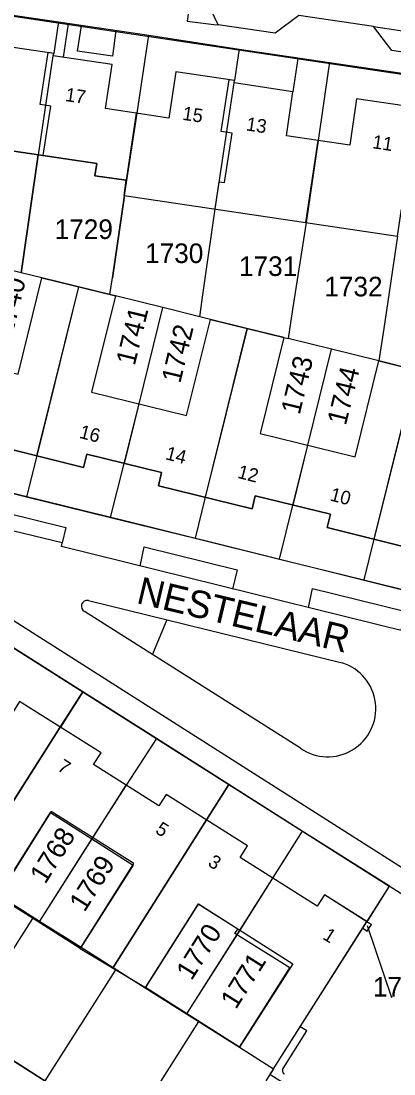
# Model space of a CAD drawing. Extents: x 148816 to 151297, y 399515 to 402500.
# Drawn here: x 149861.3 to 149895.6, y 400366.5 to 400463.3 of the extents above; entities that cross this region are included whole.
import ezdxf

# ---------------------------------------------------------------- set-up
doc = ezdxf.new("R2010")
doc.units = 0
for name, color, linetype in [('B01 Hoofdgebouw  [T] Norm', 7, 'Continuous'), ('B01 hoofgebouw', 7, 'Continuous'), ('B07 Tussenmuur  [D] Norm', 7, 'Continuous'), ('B07 Tussenmuur  [T] Norm', 7, 'Continuous'), ('G01 perceelsgrens', 7, 'Continuous'), ('T04 Haag heg  [D] Gem', 7, 'Continuous'), ('V00 Kant verharding algemeen  [T] Norm', 7, 'Continuous'), ('Z01 perceelnummer', 7, 'Continuous'), ('Z02 Huisnummer  [Tekst] Norm', 7, 'Continuous'), ('Z06 straatnaam', 7, 'Continuous')]:
    doc.layers.add(name, color=color, linetype=linetype)

msp = doc.modelspace()

# ---------------------------------------------------------------- linework, layer by layer
at = {"layer": 'B01 Hoofdgebouw  [T] Norm'}
for p, q in [((149878.351, 400389.897), (149869.79, 400376.32)), ((149866.75, 400378.063), (149859.159, 400382.879)), ((149881.404, 400368.996), (149872.744, 400374.498)), ((149868.17, 400362.92), (149858.93, 400368.83))]:
    msp.add_line(p, q, dxfattribs=at)
for points in [[(149897.551, 400455.383), (149892.152, 400456.188), (149891.518, 400451.935), (149885.702, 400452.802), (149886.298, 400456.843), (149880.898, 400457.656), (149880.931, 400457.874), (149875.54, 400458.68), (149874.904, 400454.427), (149869.079, 400455.298), (149869.684, 400459.34), (149864.289, 400460.148), (149864.322, 400460.369), (149858.923, 400461.163), (149858.289, 400456.918), (149852.355, 400457.824), (149851.429, 400451.624)], [(149851.429, 400451.624), (149857.357, 400450.73), (149857.525, 400451.853), (149868.273, 400450.243), (149868.105, 400449.12), (149870.992, 400448.701), (149870.791, 400447.317), (149895.911, 400443.565), (149896.28, 400446.048), (149901.523, 400445.277), (149901.357, 400444.149), (149907.17, 400443.281), (149907.338, 400444.408), (149918.125, 400442.804), (149917.957, 400441.677), (149923.772, 400440.798), (149923.942, 400441.926), (149934.745, 400440.299), (149934.575, 400439.171), (149937.58, 400438.726)], [(149861.045, 400430.884), (149863.224, 400439.726), (149869.99, 400438.066), (149867.81, 400429.219), (149876.54, 400427.068), (149878.72, 400435.915), (149885.481, 400434.251), (149883.298, 400425.432), (149892.02, 400423.273), (149894.203, 400432.092), (149900.977, 400430.433)], [(149898.023, 400414.639), (149889.444, 400416.788), (149889.748, 400418.001), (149882.844, 400419.689), (149882.553, 400418.493), (149873.943, 400420.623), (149874.243, 400421.836), (149867.361, 400423.514), (149867.061, 400422.306), (149858.449, 400424.431)], [(149859.159, 400382.879), (149864.034, 400390.563), (149871.625, 400385.747), (149866.75, 400378.063), (149872.744, 400374.498), (149877.623, 400382.178), (149886.283, 400376.677), (149881.404, 400368.996), (149884.51, 400367.023), (149893.09, 400380.543), (149889.203, 400383.008), (149888.523, 400381.956), (149881.462, 400386.44), (149882.134, 400387.498), (149874.659, 400392.238), (149873.99, 400391.182), (149867.993, 400394.981), (149868.671, 400396.052), (149861.196, 400400.794)]]:
    msp.add_lwpolyline(points, dxfattribs=at)
at = {"layer": 'B01 hoofgebouw'}
for points in [[(149897.551, 400455.383), (149892.152, 400456.188), (149891.518, 400451.935), (149885.702, 400452.802), (149886.298, 400456.843), (149880.898, 400457.656), (149880.931, 400457.874), (149875.54, 400458.68), (149874.904, 400454.427), (149869.079, 400455.298), (149869.684, 400459.34), (149864.289, 400460.148), (149864.322, 400460.369), (149858.923, 400461.163), (149858.289, 400456.918), (149852.355, 400457.824), (149851.616, 400452.879)], [(149868.105, 400449.12), (149868.273, 400450.243), (149857.525, 400451.853), (149857.357, 400450.73)], [(149870.791, 400447.317), (149870.992, 400448.701), (149868.105, 400449.12)], [(149870.791, 400447.317), (149895.911, 400443.565), (149896.28, 400446.048)], [(149854.499, 400441.876), (149852.32, 400433.034), (149861.045, 400430.884), (149863.224, 400439.726)], [(149869.99, 400438.066), (149869.483, 400438.189), (149863.224, 400439.726)], [(149869.99, 400438.066), (149867.81, 400429.219), (149876.54, 400427.068), (149878.72, 400435.915)], [(149878.72, 400435.915), (149885.481, 400434.251)], [(149885.481, 400434.251), (149883.298, 400425.432), (149892.02, 400423.273), (149894.203, 400432.092)], [(149894.203, 400432.092), (149900.977, 400430.433)], [(149847.096, 400427.234), (149851.566, 400426.133), (149851.869, 400427.344), (149858.748, 400425.645), (149858.449, 400424.431), (149867.061, 400422.306), (149867.361, 400423.514), (149874.243, 400421.836), (149873.943, 400420.623), (149882.553, 400418.493), (149882.844, 400419.689), (149889.748, 400418.001), (149889.444, 400416.788), (149898.023, 400414.639), (149898.324, 400415.789), (149902.748, 400414.646), (149903.226, 400420.501)], [(149893.092, 400380.54), (149889.203, 400383.008), (149888.523, 400381.956), (149881.462, 400386.44), (149882.134, 400387.498), (149874.659, 400392.238), (149873.99, 400391.182), (149867.993, 400394.981), (149868.671, 400396.052), (149861.196, 400400.794), (149860.526, 400399.738), (149854.531, 400403.541), (149855.201, 400404.597), (149847.703, 400409.354), (149847.033, 400408.299), (149841.038, 400412.103), (149841.708, 400413.158), (149834.218, 400417.91), (149833.548, 400416.855), (149826.489, 400421.334), (149827.159, 400422.389), (149823.259, 400424.866)], [(149866.839, 400378.183), (149871.696, 400385.891), (149864.089, 400390.684), (149859.238, 400382.984)], [(149881.404, 400368.996), (149886.006, 400376.283), (149880.979, 400379.458), (149881.235, 400379.864), (149877.596, 400382.163), (149872.732, 400374.461)], [(149892.717, 400379.949), (149893.139, 400379.681), (149893.514, 400380.272), (149893.092, 400380.54)], [(149881.404, 400368.996), (149884.51, 400367.023), (149892.717, 400379.949)], [(149866.839, 400378.183), (149869.79, 400376.32), (149872.732, 400374.461)], [(149858.93, 400368.83), (149868.17, 400362.92), (149868.05, 400362.73), (149870.61, 400361.11), (149868.88, 400358.38), (149866.32, 400360.01), (149863.86, 400356.12), (149854.56, 400362.01), (149857.02, 400365.9), (149854.46, 400367.52), (149856.19, 400370.25), (149858.81, 400368.62), (149858.93, 400368.83)]]:
    msp.add_lwpolyline(points, dxfattribs=at)
at = {"layer": 'B07 Tussenmuur  [D] Norm'}
for p, q in [((149874.707, 400408.293), (149873.406, 400405.127)), ((149874.707, 400408.293), (149873.406, 400405.127)), ((149864.925, 400398.428), (149856.296, 400384.842)), ((149864.925, 400398.428), (149856.296, 400384.842)), ((149884.432, 400384.554), (149881.413, 400379.771)), ((149884.432, 400384.554), (149881.413, 400379.771))]:
    msp.add_line(p, q, dxfattribs=at)
at = {"layer": 'B07 Tussenmuur  [T] Norm'}
for p, q in [((149862.925, 400451.044), (149864.289, 400460.148)), ((149879.167, 400446.066), (149880.898, 400457.656)), ((149871.915, 400454.874), (149870.992, 400448.701)), ((149887.483, 400444.824), (149888.61, 400452.368)), ((149866.589, 400438.905), (149862.755, 400423.368)), ((149882.09, 400435.09), (149878.248, 400419.558)), ((149897.626, 400431.253), (149893.734, 400415.714)), ((149872.138, 400428.153), (149870.802, 400422.675)), ((149887.643, 400424.356), (149886.296, 400418.845)), ((149870.962, 400393.1), (149867.829, 400388.155))]:
    msp.add_line(p, q, dxfattribs=at)
at = {"layer": 'G01 perceelsgrens'}
for points in [[(149864.75, 400463.235), (149856.371, 400464.477)], [(149864.699, 400462.899), (149864.322, 400460.369), (149863.827, 400460.442)], [(149864.75, 400463.235), (149864.699, 400462.899)], [(149873.06, 400462.003), (149864.75, 400463.235)], [(149869.713, 400439.737), (149870.84, 400447.31), (149871.991, 400454.863), (149873.007, 400461.651)], [(149873.007, 400461.651), (149873.06, 400462.003)], [(149881.352, 400460.739), (149873.06, 400462.003)], [(149881.352, 400460.739), (149881.302, 400460.405)], [(149889.651, 400459.507), (149881.352, 400460.739)], [(149863.368, 400450.978), (149864.075, 400455.514), (149863.083, 400455.668), (149863.827, 400460.442)], [(149881.302, 400460.405), (149880.931, 400457.874), (149880.436, 400457.948)], [(149889.6, 400459.158), (149888.61, 400452.368), (149887.508, 400444.82), (149886.277, 400436.811)], [(149889.651, 400459.507), (149889.6, 400459.158)], [(149897.99, 400458.268), (149889.651, 400459.507)], [(149879.158, 400446.067), (149879.535, 400448.575), (149880.03, 400448.501), (149880.711, 400453.031), (149879.72, 400453.18), (149880.436, 400457.948)], [(149861.458, 400441.013), (149862.903, 400451.047), (149863.368, 400450.978)], [(149878.057, 400438.401), (149879.158, 400446.067)], [(149895.911, 400443.565), (149894.648, 400435.088)], [(149861.34, 400440.192), (149858.874, 400440.799)], [(149861.34, 400440.192), (149861.458, 400441.013)], [(149863.224, 400439.726), (149861.34, 400440.192)], [(149866.608, 400438.895), (149863.224, 400439.726)], [(149869.483, 400438.189), (149869.713, 400439.737)], [(149866.608, 400438.895), (149862.76, 400423.367)], [(149869.483, 400438.189), (149866.608, 400438.895)], [(149877.735, 400436.159), (149878.057, 400438.401)], [(149869.99, 400438.066), (149869.483, 400438.189)], [(149874.346, 400436.993), (149869.99, 400438.066)], [(149869.541, 400417.708), (149870.802, 400422.675), (149872.165, 400428.146), (149874.346, 400436.993)], [(149877.735, 400436.159), (149874.346, 400436.993)], [(149886.277, 400436.811), (149885.869, 400434.155)], [(149878.72, 400435.915), (149877.735, 400436.159)], [(149882.081, 400435.088), (149878.72, 400435.915)], [(149882.081, 400435.088), (149878.248, 400419.558)], [(149885.481, 400434.251), (149882.081, 400435.088)], [(149894.648, 400435.088), (149894.203, 400432.092)], [(149885.481, 400434.251), (149885.869, 400434.155)], [(149889.835, 400433.173), (149885.869, 400434.155)], [(149885.058, 400413.877), (149886.296, 400418.845), (149887.659, 400424.353), (149889.835, 400433.173)], [(149894.203, 400432.092), (149889.835, 400433.173)], [(149897.597, 400431.261), (149894.203, 400432.092)], [(149897.597, 400431.261), (149893.744, 400415.711)], [(149862.76, 400423.367), (149861.828, 400419.606)], [(149854.058, 400421.52), (149861.828, 400419.606)], [(149861.828, 400419.606), (149869.541, 400417.708)], [(149878.248, 400419.558), (149877.317, 400415.788)], [(149869.541, 400417.708), (149877.317, 400415.788)], [(149877.317, 400415.788), (149885.058, 400413.877)], [(149893.744, 400415.711), (149892.815, 400411.965)], [(149885.058, 400413.877), (149892.815, 400411.965)], [(149892.815, 400411.965), (149897.138, 400410.899)], [(149866.989, 400401.679), (149860.284, 400405.936)], [(149864.925, 400398.428), (149866.989, 400401.679)], [(149873.758, 400397.382), (149866.989, 400401.679)], [(149856.296, 400384.842), (149864.925, 400398.428)], [(149873.758, 400397.382), (149870.996, 400393.079), (149867.892, 400388.288), (149863.034, 400380.586)], [(149880.408, 400393.16), (149873.758, 400397.382)], [(149878.351, 400389.897), (149880.408, 400393.16)], [(149887.158, 400388.874), (149880.408, 400393.16)], [(149869.79, 400376.32), (149878.351, 400389.897)], [(149887.158, 400388.874), (149881.148, 400379.351), (149876.537, 400372.058)], [(149895.161, 400383.793), (149887.158, 400388.874)], [(149856.296, 400384.842), (149859.238, 400382.984), (149863.034, 400380.586)], [(149893.092, 400380.54), (149895.161, 400383.793)], [(149863.034, 400380.586), (149866.839, 400378.183), (149869.79, 400376.32)], [(149892.717, 400379.949), (149893.092, 400380.54)], [(149892.717, 400379.949), (149893.139, 400379.681), (149893.514, 400380.272)], [(149893.092, 400380.54), (149893.514, 400380.272)], [(149884.51, 400367.023), (149892.717, 400379.949)], [(149869.79, 400376.32), (149872.732, 400374.461), (149876.537, 400372.058)], [(149876.537, 400372.058), (149881.404, 400368.996), (149884.51, 400367.023)], [(149884.51, 400367.023), (149883.805, 400365.913)]]:
    msp.add_lwpolyline(points, dxfattribs=at)
at = {"layer": 'T04 Haag heg  [D] Gem'}
for p, q in [((149862.903, 400451.047), (149861.458, 400441.013)), ((149870.84, 400447.31), (149869.713, 400439.737)), ((149861.458, 400441.013), (149861.34, 400440.192)), ((149866.989, 400401.679), (149864.934, 400398.423)), ((149873.758, 400397.382), (149870.996, 400393.079)), ((149880.408, 400393.16), (149878.351, 400389.897)), ((149867.814, 400388.165), (149863.034, 400380.586)), ((149887.158, 400388.874), (149884.432, 400384.554)), ((149862.379, 400380.836), (149859.555, 400376.389)), ((149881.413, 400379.77), (149876.537, 400372.058)), ((149863.544, 400365.908), (149870.025, 400376.115)), ((149863.508, 400349.06), (149877.671, 400371.368))]:
    msp.add_line(p, q, dxfattribs=at)
at = {"layer": 'V00 Kant verharding algemeen  [T] Norm'}
msp.add_line((149893.709, 400462.841), (149903.33, 400461.405), dxfattribs=at)
for points in [[(149833.931, 400467.803), (149939.981, 400451.934), (149950.016, 400450.288)], [(149876.874, 400465.312), (149876.598, 400463.341), (149879.041, 400463.037)], [(149879.041, 400463.037), (149879.431, 400462.988), (149878.409, 400465.105)], [(149927.196, 400455.732), (149913.663, 400459.876), (149903.33, 400461.405), (149901.095, 400459.772), (149895.388, 400460.626), (149893.709, 400462.84), (149886.845, 400463.857), (149884.662, 400462.216), (149879.431, 400462.988)], [(149865.65, 400463.092), (149865.201, 400460.029)], [(149870.04, 400462.468), (149869.718, 400460.119), (149866.525, 400460.591), (149866.892, 400462.904)], [(149886.765, 400459.897), (149886.299, 400456.836)], [(149901.93, 400409.643), (149873.074, 400416.841), (149850.003, 400422.511), (149826.307, 400437.475)], [(149856.769, 400417.378), (149857.121, 400418.834), (149865.441, 400416.773), (149865.11, 400415.361), (149850.108, 400418.992), (149828.731, 400432.555), (149827.74, 400432.322), (149825.381, 400433.861), (149824.658, 400431.018), (149858.973, 400409.258)], [(149799.713, 400389.358), (149810.451, 400406.341), (149810.056, 400408.208), (149812.056, 400411.379), (149813.908, 400411.805), (149822.735, 400425.663), (149823.59, 400427.165), (149824.186, 400428.818), (149895.152, 400383.802)], [(149858.973, 400409.258), (149898.041, 400384.419), (149899.699, 400406.438), (149865.037, 400415.02), (149865.11, 400415.356)], [(149872.269, 400413.225), (149872.651, 400415.007), (149881.192, 400412.881), (149880.741, 400411.123)], [(149887.732, 400409.419), (149888.105, 400411.17), (149896.686, 400409.044), (149896.224, 400407.305)], [(149867.512, 400410.074), (149890.842, 400404.329)], [(149886.99, 400396.486), (149867.163, 400409.066)], [(149897.045, 400371.021), (149897.924, 400382.026), (149895.152, 400383.802), (149893.094, 400380.537)], [(149885.392, 400367.056), (149887.591, 400370.516), (149886.958, 400370.881)], [(149884.51, 400367.023), (149884.17, 400366.511), (149894.985, 400359.648)]]:
    msp.add_lwpolyline(points, dxfattribs=at)
for centre, radius, start, end in [((149867.401, 400409.548), 0.538, 78.09552, 243.70969), ((149889.504, 400400.119), 4.418, 235.31141, 72.37372), ((149885.718, 400366.85), 0.386, 147.76752, 238.01751)]:
    msp.add_arc(centre, radius, start, end, dxfattribs=at)
at = {"layer": 'Z01 perceelnummer'}
msp.add_lwpolyline([(149895.396, 400373.551), (149893.145, 400380.145)], dxfattribs=at)

# ---------------------------------------------------------------- texts
for s, p in [('1729', (149864.409, 400443.309)), ('1730', (149872.716, 400441.097)), ('1731', (149881.346, 400439.908)), ('1732', (149889.186, 400438.034)), ('1772', (149893.651, 400373.651))]:
    msp.add_text(s, height=1.8, dxfattribs=at).set_placement(p)
for s, rotation, p in [('1740', 76.27247, (149860.506, 400434.324)), ('1741', 76.27247, (149871.764, 400431.592)), ('1742', 76.56231, (149875.951, 400429.973)), ('1743', 76.38146, (149886.919, 400427.083)), ('1744', 76.17307, (149891.165, 400426.098)), ('1768', 58.03116, (149863.547, 400383.916)), ('1769', 57.59079, (149867.156, 400381.348)), ('1770', 57.97625, (149876.991, 400375.053)), ('1771', 57.87274, (149881.065, 400372.402))]:
    msp.add_text(s, height=1.8, rotation=rotation, dxfattribs=at).set_placement(p)
at = {"layer": 'Z02 Huisnummer  [Tekst] Norm'}
for s, rotation, p in [('17', 351.45658, (149865.333, 400455.998)), ('15', 351.45658, (149876.098, 400454.272)), ('13', 351.45658, (149881.951, 400453.296)), ('11', 351.45658, (149893.548, 400451.66)), ('16', 345.46176, (149866.607, 400425.036)), ('14', 345.46176, (149874.527, 400423.066)), ('12', 345.46176, (149881.144, 400421.359)), ('10', 345.46176, (149889.629, 400419.279)), ('7', 327.8832, (149864.579, 400394.507)), ('5', 327.8832, (149873.581, 400388.749)), ('3', 327.8832, (149878.402, 400385.738)), ('1', 327.8832, (149888.959, 400379.003))]:
    msp.add_text(s, height=1.25, rotation=rotation, dxfattribs=at).set_placement(p)
at = {"layer": 'Z06 straatnaam'}
msp.add_text('NESTELAAR', height=2.5, rotation=346.58893, dxfattribs=at).set_placement((149871.826, 400409.85))

doc.saveas('drawing.dxf')
